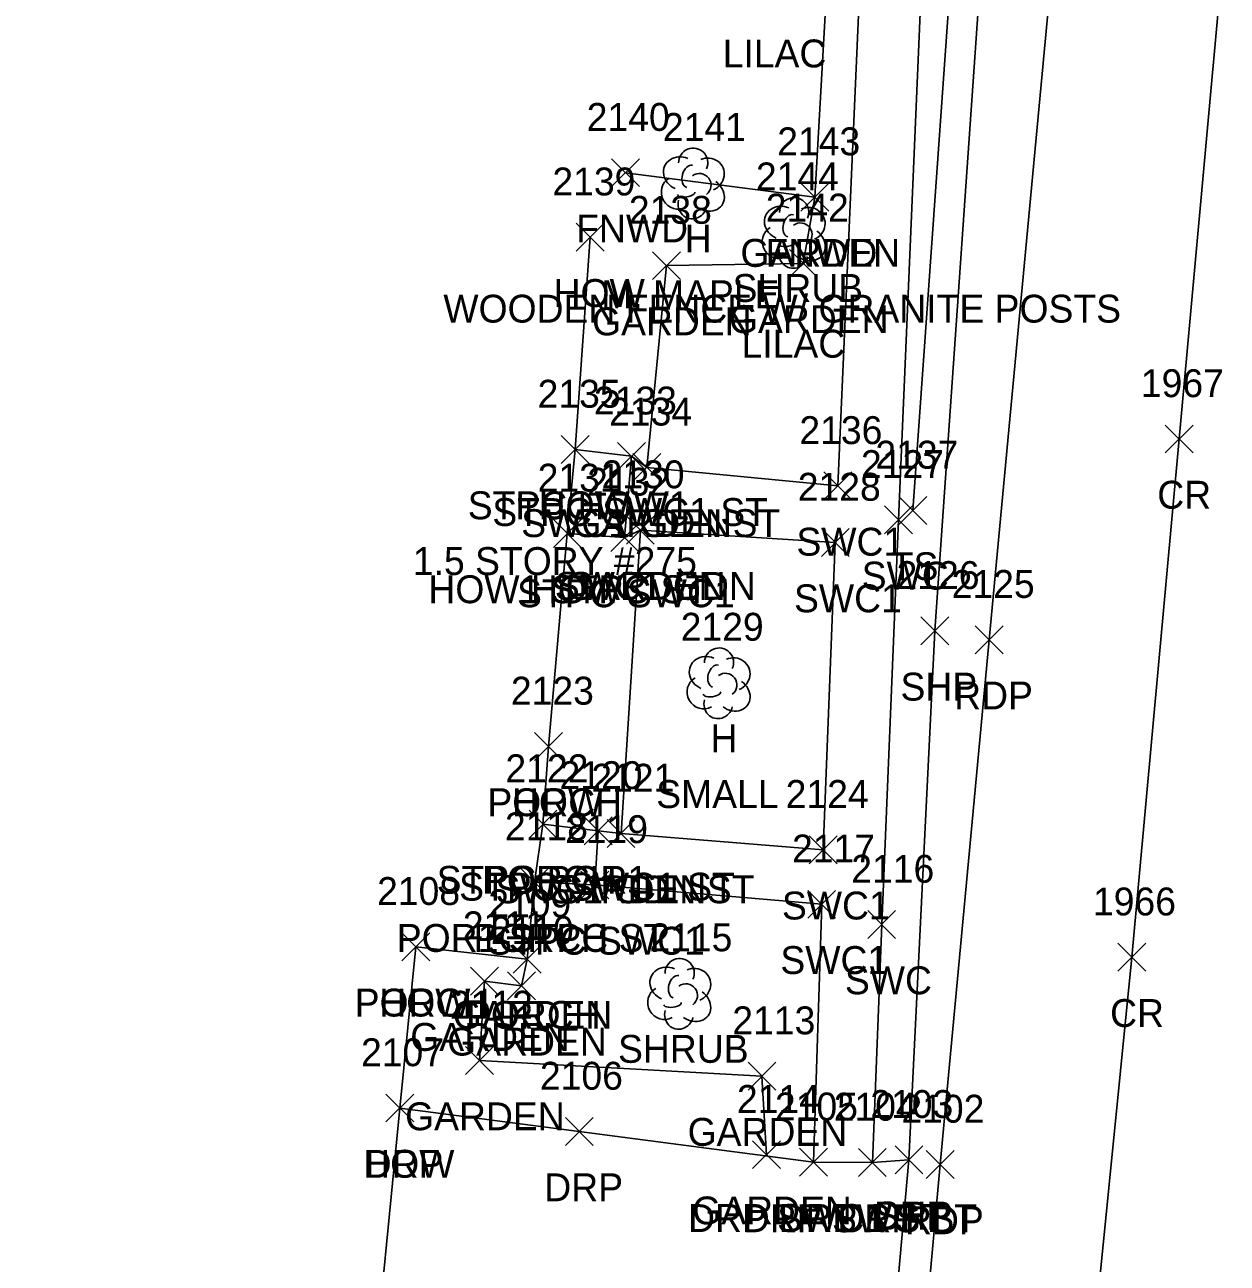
# Model space of a CAD drawing. Extents: x 1653908 to 1654393, y 539913 to 544256.
# Drawn here: x 1654007.9 to 1654094.1, y 541814.4 to 541903.2 of the extents above; entities that cross this region are included whole.
import ezdxf

# ---------------------------------------------------------------- set-up
doc = ezdxf.new("R2010")
doc.units = 0
for name, color, linetype in [('L_A', 7, 'Continuous'), ('L_C', 7, 'Continuous'), ('L_I', 7, 'Continuous'), ('L_TIC', 7, 'Continuous'), ('LAPB', 7, 'Continuous'), ('LBC', 7, 'Continuous'), ('LBF', 7, 'Continuous'), ('LELB', 7, 'Continuous'), ('LFNC', 7, 'Continuous'), ('LSH', 7, 'Continuous'), ('LTD', 7, 'Continuous'), ('P_A', 7, 'Continuous'), ('P_I', 7, 'Continuous'), ('P_TIC', 7, 'Continuous'), ('PET', 7, 'Continuous'), ('PRC', 7, 'Continuous'), ('PSP', 7, 'Continuous'), ('R_A', 7, 'Continuous'), ('R_I', 7, 'Continuous'), ('R_TIC', 7, 'Continuous'), ('RDP', 7, 'Continuous'), ('RSW', 7, 'Continuous')]:
    doc.layers.add(name, color=color, linetype=linetype)

msp = doc.modelspace()

# ---------------------------------------------------------------- linework, layer by layer
at = {"layer": 'L_TIC'}
for points in [[(1654049.941, 541891.633), (1654051.941, 541893.633)], [(1654051.941, 541891.633), (1654049.941, 541893.633)], [(1654063.513, 541889.882), (1654065.513, 541891.882)], [(1654065.513, 541889.882), (1654063.513, 541891.882)], [(1654063.513, 541889.882), (1654065.513, 541891.882)], [(1654065.513, 541889.882), (1654063.513, 541891.882)], [(1654047.402, 541887.003), (1654049.402, 541889.003)], [(1654049.402, 541887.003), (1654047.402, 541889.003)], [(1654052.876, 541884.969), (1654054.876, 541886.969)], [(1654054.876, 541884.969), (1654052.876, 541886.969)], [(1654062.692, 541885.13), (1654064.692, 541887.13)], [(1654064.692, 541885.13), (1654062.692, 541887.13)], [(1654046.334, 541871.778), (1654048.334, 541873.778)], [(1654048.334, 541871.778), (1654046.334, 541873.778)], [(1654046.334, 541871.778), (1654048.334, 541873.778)], [(1654048.334, 541871.778), (1654046.334, 541873.778)], [(1654050.369, 541871.293), (1654052.369, 541873.293)], [(1654052.369, 541871.293), (1654050.369, 541873.293)], [(1654051.464, 541870.499), (1654053.464, 541872.499)], [(1654053.464, 541870.499), (1654051.464, 541872.499)], [(1654070.549, 541867.406), (1654072.549, 541869.406)], [(1654072.549, 541867.406), (1654070.549, 541869.406)], [(1654051.006, 541865.998), (1654053.006, 541867.998)], [(1654053.006, 541865.998), (1654051.006, 541867.998)], [(1654045.772, 541865.758), (1654047.772, 541867.758)], [(1654047.772, 541865.758), (1654045.772, 541867.758)], [(1654045.772, 541865.758), (1654047.772, 541867.758)], [(1654047.772, 541865.758), (1654045.772, 541867.758)], [(1654049.882, 541865.468), (1654051.882, 541867.468)], [(1654051.882, 541865.468), (1654049.882, 541867.468)], [(1654044.418, 541850.482), (1654046.418, 541852.482)], [(1654046.418, 541850.482), (1654044.418, 541852.482)], [(1654044.418, 541850.482), (1654046.418, 541852.482)], [(1654046.418, 541850.482), (1654044.418, 541852.482)], [(1654044.027, 541844.916), (1654046.027, 541846.916)], [(1654046.027, 541844.916), (1654044.027, 541846.916)], [(1654044.027, 541844.916), (1654046.027, 541846.916)], [(1654046.027, 541844.916), (1654044.027, 541846.916)], [(1654047.99, 541844.423), (1654049.99, 541846.423)], [(1654049.99, 541844.423), (1654047.99, 541846.423)], [(1654049.62, 541844.238), (1654051.62, 541846.238)], [(1654051.62, 541844.238), (1654049.62, 541846.238)], [(1654043.424, 541840.748), (1654045.424, 541842.748)], [(1654045.424, 541840.748), (1654043.424, 541842.748)], [(1654043.424, 541840.748), (1654045.424, 541842.748)], [(1654045.424, 541840.748), (1654043.424, 541842.748)], [(1654047.741, 541840.549), (1654049.741, 541842.549)], [(1654049.741, 541840.549), (1654047.741, 541842.549)], [(1654034.904, 541836.113), (1654036.904, 541838.113)], [(1654036.904, 541836.113), (1654034.904, 541838.113)], [(1654034.904, 541836.113), (1654036.904, 541838.113)], [(1654036.904, 541836.113), (1654034.904, 541838.113)], [(1654042.886, 541835.231), (1654044.886, 541837.231)], [(1654044.886, 541835.231), (1654042.886, 541837.231)], [(1654042.886, 541835.231), (1654044.886, 541837.231)], [(1654044.886, 541835.231), (1654042.886, 541837.231)], [(1654039.837, 541833.65), (1654041.837, 541835.65)], [(1654041.837, 541833.65), (1654039.837, 541835.65)], [(1654042.491, 541833.312), (1654044.491, 541835.312)], [(1654044.491, 541833.312), (1654042.491, 541835.312)], [(1654039.472, 541827.956), (1654041.472, 541829.956)], [(1654041.472, 541827.956), (1654039.472, 541829.956)], [(1654059.726, 541826.838), (1654061.726, 541828.838)], [(1654061.726, 541826.838), (1654059.726, 541828.838)], [(1654033.755, 541824.55), (1654035.755, 541826.55)], [(1654035.755, 541824.55), (1654033.755, 541826.55)], [(1654060.058, 541821.202), (1654062.058, 541823.202)], [(1654062.058, 541821.202), (1654060.058, 541823.202)]]:
    msp.add_lwpolyline(points, dxfattribs=at)
at = {"layer": 'LAPB'}
for points in [[(1654052.464, 541871.499), (1654053.876, 541885.969), (1654063.692, 541886.13), (1654064.513, 541890.882)], [(1654050.62, 541845.238), (1654052.006, 541866.998)], [(1654043.886, 541836.231), (1654043.491, 541834.312), (1654040.837, 541834.65), (1654040.472, 541828.956), (1654060.726, 541827.838), (1654061.058, 541822.202)]]:
    msp.add_lwpolyline(points, dxfattribs=at)
at = {"layer": 'LBC'}
for points in [[(1654045.418, 541851.482), (1654046.772, 541866.758), (1654047.334, 541872.778), (1654048.402, 541888.003)], [(1654007.873, 541801.62), (1654014.029, 541801.181), (1654019.778, 541800.618), (1654020.485, 541800.459), (1654027.402, 541799.898), (1654031.981, 541799.418), (1654032.451, 541801.82), (1654034.755, 541825.55), (1654035.904, 541837.113)]]:
    msp.add_lwpolyline(points, dxfattribs=at)
at = {"layer": 'LBF'}
for points in [[(1654046.772, 541866.758), (1654050.882, 541866.468), (1654051.369, 541872.293), (1654047.334, 541872.778)], [(1654035.904, 541837.113), (1654043.886, 541836.231), (1654044.424, 541841.748), (1654045.027, 541845.916), (1654045.418, 541851.482)], [(1654044.424, 541841.748), (1654048.741, 541841.549), (1654048.99, 541845.423), (1654045.027, 541845.916)]]:
    msp.add_lwpolyline(points, dxfattribs=at)
at = {"layer": 'LELB'}
msp.add_lwpolyline([(1654071.549, 541868.406), (1654074.855, 541915.226), (1654076.05, 541941.955)], dxfattribs=at)
at = {"layer": 'LFNC'}
msp.add_lwpolyline([(1654050.941, 541892.633), (1654064.513, 541890.882), (1654065.939, 541916.189), (1654068.583, 541942.396)], dxfattribs=at)
at = {"layer": 'LSH'}
for p, q in [((1654062.987, 541888.365), (1654062.987, 541888.365)), ((1654062.987, 541888.365), (1654062.987, 541888.365)), ((1654054.778, 541833.793), (1654054.778, 541833.793)), ((1654054.778, 541833.793), (1654054.778, 541833.793))]:
    msp.add_line(p, q, dxfattribs=at)
for centre in [(1654063.033, 541889.799), (1654054.825, 541835.227)]:
    msp.add_arc(centre, 1.047, 335.52715, 180.95627, dxfattribs=at)
for centre, major_axis, ratio, start_param, end_param in [((1654062.195, 541889.031), (1.21, -0.512), 0.895232, 1.570796, 4.712389), ((1654064.028, 541888.948), (-1.141, -0.483), 0.949671, 1.570796, 4.712389), ((1654062.778, 541888.823), (-0.208, -0.792), 0.645439, 3.141593, 6.283185), ((1654061.903, 541887.656), (0.584, -1.042), 0.959034, 3.141593, 6.283185), ((1654063.487, 541888.198), (-0.5, 0.667), 0.989748, 3.141593, 6.283185), ((1654063.987, 541887.532), (-1.09, 0.792), 0.841452, 1.570796, 4.712389), ((1654062.528, 541887.615), (-0.625, -0.083), 0.423636, 0, 3.141593), ((1654062.987, 541886.865), (0.265, 1.061), 0.942809, 1.570796, 4.712389), ((1654053.986, 541834.46), (1.21, -0.512), 0.895232, 1.570796, 4.712389), ((1654054.57, 541834.252), (-0.208, -0.792), 0.645439, 3.141593, 6.283185), ((1654055.819, 541834.377), (-1.141, -0.483), 0.949671, 1.570796, 4.712389), ((1654055.278, 541833.627), (-0.5, 0.667), 0.989748, 3.141593, 6.283185), ((1654053.695, 541833.085), (0.584, -1.042), 0.959034, 3.141593, 6.283185), ((1654055.778, 541832.96), (-1.09, 0.792), 0.841452, 1.570796, 4.712389), ((1654054.778, 541832.293), (0.265, 1.061), 0.942809, 1.570796, 4.712389), ((1654054.32, 541833.043), (-0.625, -0.083), 0.423636, 0, 3.141593)]:
    msp.add_ellipse(centre, major_axis=major_axis, ratio=ratio, start_param=start_param, end_param=end_param, dxfattribs=at)
at = {"layer": 'LTD'}
for p, q in [((1654055.752, 541891.913), (1654055.752, 541891.913)), ((1654055.752, 541891.913), (1654055.752, 541891.913)), ((1654057.6, 541856.067), (1654057.6, 541856.067)), ((1654057.6, 541856.067), (1654057.6, 541856.067))]:
    msp.add_line(p, q, dxfattribs=at)
for centre in [(1654055.798, 541893.347), (1654057.647, 541857.501)]:
    msp.add_arc(centre, 1.047, 335.52715, 180.95627, dxfattribs=at)
for centre, major_axis, ratio, start_param, end_param in [((1654054.96, 541892.58), (1.21, -0.512), 0.895232, 1.570796, 4.712389), ((1654056.793, 541892.497), (-1.141, -0.483), 0.949671, 1.570796, 4.712389), ((1654055.543, 541892.371), (-0.208, -0.792), 0.645439, 3.141593, 6.283185), ((1654054.668, 541891.205), (0.584, -1.042), 0.959034, 3.141593, 6.283185), ((1654056.252, 541891.747), (-0.5, 0.667), 0.989748, 3.141593, 6.283185), ((1654056.752, 541891.08), (-1.09, 0.792), 0.841452, 1.570796, 4.712389), ((1654055.293, 541891.163), (-0.625, -0.083), 0.423636, 0, 3.141593), ((1654055.752, 541890.413), (0.265, 1.061), 0.942809, 1.570796, 4.712389), ((1654056.809, 541856.734), (1.21, -0.512), 0.895232, 1.570796, 4.712389), ((1654057.392, 541856.526), (-0.208, -0.792), 0.645439, 3.141593, 6.283185), ((1654058.642, 541856.651), (-1.141, -0.483), 0.949671, 1.570796, 4.712389), ((1654058.1, 541855.901), (-0.5, 0.667), 0.989748, 3.141593, 6.283185), ((1654056.517, 541855.359), (0.584, -1.042), 0.959034, 3.141593, 6.283185), ((1654058.6, 541855.234), (-1.09, 0.792), 0.841452, 1.570796, 4.712389), ((1654057.601, 541854.567), (0.265, 1.061), 0.942809, 1.570796, 4.712389), ((1654057.142, 541855.317), (-0.625, -0.083), 0.423636, 0, 3.141593)]:
    msp.add_ellipse(centre, major_axis=major_axis, ratio=ratio, start_param=start_param, end_param=end_param, dxfattribs=at)
at = {"layer": 'P_TIC'}
for points in [[(1654089.634, 541872.535), (1654091.634, 541874.535)], [(1654091.634, 541872.535), (1654089.634, 541874.535)], [(1654072.124, 541858.772), (1654074.124, 541860.772)], [(1654074.124, 541858.772), (1654072.124, 541860.772)], [(1654076.02, 541858.137), (1654078.02, 541860.137)], [(1654078.02, 541858.137), (1654076.02, 541860.137)], [(1654086.252, 541835.363), (1654088.252, 541837.363)], [(1654088.252, 541835.363), (1654086.252, 541837.363)], [(1654070.265, 541820.837), (1654072.265, 541822.837)], [(1654072.265, 541820.837), (1654070.265, 541822.837)], [(1654072.496, 541820.499), (1654074.496, 541822.499)], [(1654074.496, 541820.499), (1654072.496, 541822.499)]]:
    msp.add_lwpolyline(points, dxfattribs=at)
at = {"layer": 'PET'}
msp.add_lwpolyline([(1654079.776, 541659.551), (1654071.378, 541669.623), (1654062.104, 541680.771), (1654062.282, 541682.129), (1654062.946, 541688.197), (1654063.578, 541697.883), (1654065.97, 541728.278), (1654069.389, 541768.376), (1654071.189, 541795.88), (1654073.496, 541821.499), (1654077.02, 541859.137), (1654082.158, 541914.04), (1654084.92, 541947.882), (1654085.876, 541956.638), (1654088.374, 541984.799), (1654091.953, 542029.606), (1654095.296, 542063.753), (1654100.144, 542114.452), (1654103.127, 542154.148), (1654108.142, 542200.441), (1654110.744, 542235.382)], dxfattribs=at)
at = {"layer": 'PRC'}
msp.add_lwpolyline([(1654071.378, 541669.623), (1654074.689, 541707.082), (1654077.078, 541730.589), (1654080.001, 541762.219), (1654083.127, 541795.122), (1654087.252, 541836.363), (1654090.634, 541873.535), (1654094.478, 541915.806), (1654096.589, 541938.824), (1654100.212, 541977.673), (1654102.082, 541996.315), (1654106.328, 542040.19), (1654109.98, 542082.612), (1654113.749, 542122.62), (1654117.046, 542159.879), (1654120.869, 542199.278), (1654124.055, 542234.043)], dxfattribs=at)
at = {"layer": 'PSP'}
msp.add_lwpolyline([(1654059.287, 541697.924), (1654062.434, 541729.204), (1654066.607, 541768.761), (1654068.984, 541796.432), (1654071.265, 541821.837), (1654073.124, 541859.772), (1654076.966, 541914.969), (1654078.39, 541941.536)], dxfattribs=at)
at = {"layer": 'R_TIC'}
for points in [[(1654050.369, 541871.293), (1654052.369, 541873.293)], [(1654052.369, 541871.293), (1654050.369, 541873.293)], [(1654051.464, 541870.499), (1654053.464, 541872.499)], [(1654053.464, 541870.499), (1654051.464, 541872.499)], [(1654065.158, 541869.168), (1654067.158, 541871.168)], [(1654067.158, 541869.168), (1654065.158, 541871.168)], [(1654051.006, 541865.998), (1654053.006, 541867.998)], [(1654053.006, 541865.998), (1654051.006, 541867.998)], [(1654069.517, 541866.733), (1654071.517, 541868.733)], [(1654071.517, 541866.733), (1654069.517, 541868.733)], [(1654049.882, 541865.468), (1654051.882, 541867.468)], [(1654051.882, 541865.468), (1654049.882, 541867.468)], [(1654064.986, 541865.106), (1654066.986, 541867.106)], [(1654066.986, 541865.106), (1654064.986, 541867.106)], [(1654047.99, 541844.423), (1654049.99, 541846.423)], [(1654049.99, 541844.423), (1654047.99, 541846.423)], [(1654049.62, 541844.238), (1654051.62, 541846.238)], [(1654051.62, 541844.238), (1654049.62, 541846.238)], [(1654064.12, 541843.073), (1654066.12, 541845.073)], [(1654066.12, 541843.073), (1654064.12, 541845.073)], [(1654047.741, 541840.549), (1654049.741, 541842.549)], [(1654049.741, 541840.549), (1654047.741, 541842.549)], [(1654064.008, 541839.163), (1654066.008, 541841.163)], [(1654066.008, 541839.163), (1654064.008, 541841.163)], [(1654068.31, 541837.709), (1654070.31, 541839.709)], [(1654070.31, 541837.709), (1654068.31, 541839.709)], [(1654033.755, 541824.55), (1654035.755, 541826.55)], [(1654035.755, 541824.55), (1654033.755, 541826.55)], [(1654046.632, 541822.864), (1654048.632, 541824.864)], [(1654048.632, 541822.864), (1654046.632, 541824.864)], [(1654070.265, 541820.837), (1654072.265, 541822.837)], [(1654072.265, 541820.837), (1654070.265, 541822.837)], [(1654063.427, 541820.659), (1654065.427, 541822.659)], [(1654065.427, 541820.659), (1654063.427, 541822.659)], [(1654063.427, 541820.659), (1654065.427, 541822.659)], [(1654065.427, 541820.659), (1654063.427, 541822.659)], [(1654067.64, 541820.643), (1654069.64, 541822.643)], [(1654069.64, 541820.643), (1654067.64, 541822.643)], [(1654067.64, 541820.643), (1654069.64, 541822.643)], [(1654069.64, 541820.643), (1654067.64, 541822.643)]]:
    msp.add_lwpolyline(points, dxfattribs=at)
at = {"layer": 'RDP'}
msp.add_lwpolyline([(1654071.265, 541821.837), (1654068.64, 541821.643), (1654064.427, 541821.659), (1654047.632, 541823.864), (1654034.755, 541825.55)], dxfattribs=at)
at = {"layer": 'RSW'}
for points in [[(1654051.369, 541872.293), (1654052.464, 541871.499), (1654066.158, 541870.168), (1654068.181, 541915.934), (1654069.752, 541944.224), (1654070.309, 541953.544), (1654072.786, 541983.023), (1654073.085, 541986.245), (1654077.364, 542031.045), (1654080.591, 542065.121), (1654085.441, 542116.233), (1654086.206, 542120.499), (1654089.265, 542157.544), (1654090.309, 542166.745), (1654093.111, 542195.966), (1654093.599, 542201.464), (1654097.177, 542235.397)], [(1654068.64, 541821.643), (1654069.31, 541838.709), (1654070.517, 541867.733), (1654072.547, 541915.286), (1654073.845, 541942.175), (1654076.05, 541941.955), (1654076.979, 541955.526), (1654075.171, 541955.835), (1654077.56, 541985.558), (1654081.721, 542030.543), (1654085.047, 542064.963), (1654089.266, 542115.614), (1654093.425, 542156.154), (1654094.753, 542169.002), (1654097.803, 542199.999), (1654101.289, 542234.246)], [(1654048.99, 541845.423), (1654050.62, 541845.238), (1654065.12, 541844.073), (1654065.986, 541866.106), (1654052.006, 541866.998), (1654050.882, 541866.468)], [(1654064.427, 541821.659), (1654065.008, 541840.163), (1654048.741, 541841.549)]]:
    msp.add_lwpolyline(points, dxfattribs=at)

# ---------------------------------------------------------------- texts
at = {"layer": 'L_A'}
for s, p in [('FNWD', (1654047.406, 541887.633)), ('H', (1654055.185, 541886.913)), ('GARDEN', (1654059.182, 541885.882)), ('FNWD', (1654060.977, 541885.882)), ('HOW', (1654045.788, 541883.003)), ('SHRUB', (1654058.617, 541883.365)), ('GARDEN', (1654058.361, 541881.13)), ('GARDEN', (1654048.546, 541880.969)), ('STPC HOW1', (1654039.633, 541867.778)), ('HOW', (1654044.72, 541867.778)), ('STPC SWC1 ST', (1654041.393, 541867.293)), ('GARDEN', (1654047.133, 541866.499)), ('TS', (1654069.958, 541863.406)), ('HOW1 STPC ST', (1654036.811, 541861.758)), ('HOW', (1654044.157, 541861.758)), ('GARDEN', (1654046.675, 541861.998)), ('STPC SWC1', (1654043.166, 541861.468)), ('H', (1654057.033, 541851.067)), ('PORCH', (1654041.04, 541846.482)), ('HOW', (1654042.803, 541846.482)), ('STPC POR1', (1654037.405, 541840.916)), ('STPC SWC1 ST', (1654039.014, 541840.423)), ('PORCH', (1654040.649, 541840.916)), ('GARDEN', (1654045.289, 541840.238)), ('POR1 STPC ST', (1654034.543, 541836.748)), ('PORCH', (1654040.046, 541836.748)), ('STPC SWC1', (1654041.025, 541836.549)), ('PORCH', (1654031.526, 541832.113)), ('HOW', (1654033.29, 541832.113)), ('GARDEN', (1654038.556, 541831.231)), ('PORCH', (1654039.509, 541831.231)), ('GARDEN', (1654035.507, 541829.65)), ('GARDEN', (1654038.16, 541829.312)), ('SHRUB', (1654050.408, 541828.793)), ('GARDEN', (1654035.141, 541823.956)), ('GARDEN', (1654055.396, 541822.838)), ('HOW', (1654032.141, 541820.55)), ('GARDEN', (1654055.727, 541817.202))]:
    msp.add_text(s, height=2, dxfattribs=at).set_placement(p)
at = {"layer": 'L_C'}
for s, p in [('LILAC', (1654057.91, 541900.185)), ('M. MAPLE', (1654049.201, 541882.913)), ('WOODEN FENCE W/ GRANITE POSTS', (1654037.883, 541881.882)), ('LILAC', (1654059.263, 541879.365)), ('1.5 STORY #275', (1654035.696, 541863.778)), ('SMALL', (1654053.144, 541847.067))]:
    msp.add_text(s, height=2, dxfattribs=at).set_placement(p)
at = {"layer": 'L_I'}
for s, p in [('2140', (1654048.162, 541895.633)), ('2141', (1654053.626, 541894.913)), ('2143', (1654061.82, 541893.882)), ('2143', (1654061.82, 541893.882)), ('2139', (1654045.701, 541891.003)), ('2144', (1654060.294, 541891.365)), ('2142', (1654060.999, 541889.13)), ('2138', (1654051.184, 541888.969)), ('2135', (1654044.641, 541875.778)), ('2135', (1654044.641, 541875.778)), ('2133', (1654048.676, 541875.293)), ('2134', (1654049.771, 541874.499)), ('2137', (1654068.856, 541871.406)), ('2131', (1654044.646, 541869.758)), ('2131', (1654044.646, 541869.758)), ('2130', (1654049.227, 541869.998)), ('2132', (1654048.19, 541869.468)), ('2129', (1654054.9, 541859.067)), ('2123', (1654042.725, 541854.482)), ('2123', (1654042.725, 541854.482)), ('2122', (1654042.334, 541848.916)), ('2122', (1654042.334, 541848.916)), ('2120', (1654046.21, 541848.423)), ('2121', (1654048.494, 541848.238)), ('2118', (1654042.299, 541844.748)), ('2118', (1654042.299, 541844.748)), ('2119', (1654046.608, 541844.549)), ('2108', (1654033.133, 541840.113)), ('2108', (1654033.133, 541840.113)), ('2109', (1654041.107, 541839.231)), ('2109', (1654041.107, 541839.231)), ('2111', (1654039.279, 541837.65)), ('2110', (1654041.279, 541837.312)), ('2115', (1654052.652, 541836.793)), ('2112', (1654038.346, 541831.956)), ('2113', (1654058.601, 541830.838)), ('2107', (1654031.984, 541828.55)), ('2114', (1654058.932, 541825.202))]:
    msp.add_text(s, height=2, dxfattribs=at).set_placement(p)
at = {"layer": 'P_A'}
for s, p in [('CR', (1654089.068, 541868.535)), ('SHP', (1654070.659, 541854.772)), ('RDP', (1654074.508, 541854.137)), ('CR', (1654085.685, 541831.363)), ('SHP', (1654068.8, 541816.837)), ('RDP', (1654070.984, 541816.499))]:
    msp.add_text(s, height=2, dxfattribs=at).set_placement(p)
at = {"layer": 'P_I'}
for s, p in [('1967', (1654087.894, 541876.535)), ('2126', (1654070.376, 541862.772)), ('2125', (1654074.327, 541862.137)), ('1966', (1654084.457, 541839.363)), ('2103', (1654068.494, 541824.837)), ('2102', (1654070.724, 541824.499))]:
    msp.add_text(s, height=2, dxfattribs=at).set_placement(p)
at = {"layer": 'R_A'}
for s, p in [('STPC SWC1 ST', (1654041.393, 541867.293)), ('SWC1 GDN ST', (1654043.464, 541866.499)), ('SWC1', (1654063.198, 541865.168)), ('SWC', (1654067.879, 541862.733)), ('SWC1 GDN', (1654045.872, 541861.998)), ('STPC SWC1', (1654043.166, 541861.468)), ('SWC1', (1654063.025, 541861.106)), ('STPC SWC1 ST', (1654039.014, 541840.423)), ('SWC1 GDN ST', (1654041.62, 541840.238)), ('SWC1', (1654062.159, 541839.073)), ('STPC SWC1', (1654041.025, 541836.549)), ('SWC1', (1654062.048, 541835.163)), ('SWC', (1654066.672, 541833.709)), ('DRP', (1654032.244, 541820.55)), ('DRP', (1654045.12, 541818.864)), ('DRP SWC1 ST', (1654055.427, 541816.659)), ('DRP SWC ST', (1654059.356, 541816.643)), ('DRP', (1654061.915, 541816.659)), ('DRP', (1654066.128, 541816.643)), ('DRP', (1654068.753, 541816.837))]:
    msp.add_text(s, height=2, dxfattribs=at).set_placement(p)
at = {"layer": 'R_I'}
for s, p in [('2133', (1654048.676, 541875.293)), ('2134', (1654049.771, 541874.499)), ('2136', (1654063.41, 541873.168)), ('2127', (1654067.824, 541870.733)), ('2130', (1654049.227, 541869.998)), ('2132', (1654048.19, 541869.468)), ('2128', (1654063.293, 541869.106)), ('2120', (1654046.21, 541848.423)), ('2121', (1654048.494, 541848.238)), ('2124', (1654062.427, 541847.073)), ('2119', (1654046.608, 541844.549)), ('2117', (1654062.883, 541843.163)), ('2116', (1654067.129, 541841.709)), ('2107', (1654031.984, 541828.55)), ('2106', (1654044.806, 541826.864)), ('2105', (1654061.656, 541824.659)), ('2105', (1654061.656, 541824.659)), ('2104', (1654065.868, 541824.643)), ('2104', (1654065.868, 541824.643)), ('2103', (1654068.494, 541824.837))]:
    msp.add_text(s, height=2, dxfattribs=at).set_placement(p)

doc.saveas('drawing.dxf')
